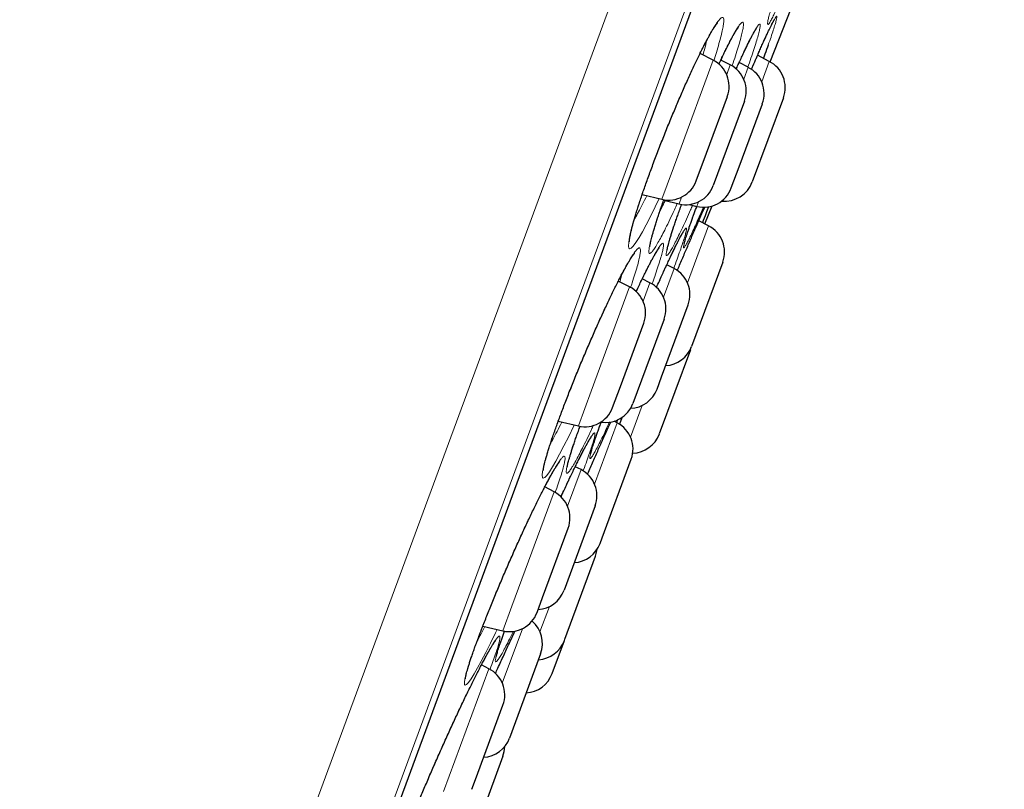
# Model space of a CAD drawing. Header units: millimetres. Extents: x 8 to 778, y 12 to 1829.
# Tile 329 of 335: x 728 to 745, y 1655 to 1668. Entities that reach past the tile are written whole.
import ezdxf

# ---------------------------------------------------------------- set-up
doc = ezdxf.new("R2010")
doc.units = ezdxf.units.MM

msp = doc.modelspace()

# ---------------------------------------------------------------- linework, layer by layer
at = {"color": 8, "linetype": 'Continuous', "lineweight": 0}
for p, q in [((728.735, 1642.193), (752.917, 1707.746)), ((753.696, 1706.324), (730.251, 1642.768)), ((730.657, 1643.577), (753.48, 1705.446)), ((739.445, 1665.541), (740.03, 1667.128)), ((740.321, 1667.048), (740.26, 1666.883)), ((740.55, 1666.803), (740.625, 1667.007)), ((740.983, 1667.108), (740.855, 1666.762)), ((739.158, 1664.764), (739.445, 1665.541)), ((739.492, 1664.801), (739.449, 1664.684)), ((739.753, 1664.643), (739.782, 1664.721)), ((739.951, 1664.312), (739.593, 1663.342)), ((739.184, 1663.1), (739.364, 1663.587)), ((738.955, 1663.345), (738.838, 1663.029)), ((737.955, 1661.501), (738.609, 1663.274)), ((737.737, 1660.91), (737.955, 1661.501)), ((738.825, 1661.26), (738.625, 1660.718)), ((738.012, 1659.923), (738.396, 1660.963)), ((737.783, 1660.168), (737.553, 1659.546)), ((736.608, 1657.849), (737.324, 1659.791)), ((736.452, 1657.427), (736.608, 1657.849)), ((737.085, 1657.409), (737.244, 1657.841)), ((736.785, 1657.464), (736.444, 1656.54)), ((736.644, 1657.388), (736.655, 1657.411)), ((736.655, 1657.411), (736.66, 1657.423)), ((735.445, 1654.697), (736.215, 1656.784))]:
    msp.add_line(p, q, dxfattribs=at)
at = {"color": 7, "linetype": 'Continuous', "lineweight": 30}
for p, q in [((730.665, 1643.597), (753.473, 1705.425)), ((740.996, 1667.101), (741.548, 1668.502)), ((740.03, 1667.128), (739.807, 1667.243)), ((740.764, 1667.165), (740.777, 1667.195)), ((740.983, 1667.108), (740.784, 1667.211)), ((740.321, 1667.048), (740.159, 1667.131)), ((740.625, 1667.007), (740.471, 1667.087)), ((739.916, 1665.549), (740.271, 1666.51)), ((741.223, 1666.491), (740.694, 1665.058)), ((740.561, 1666.43), (740.032, 1664.998)), ((740.469, 1665.315), (740.866, 1666.389)), ((739.742, 1665.077), (739.916, 1665.549)), ((740.337, 1664.956), (740.469, 1665.315)), ((738.822, 1664.843), (739.158, 1664.764)), ((739.186, 1664.746), (739.449, 1664.684)), ((739.621, 1664.674), (739.753, 1664.643)), ((739.887, 1664.345), (740.011, 1664.65)), ((739.951, 1664.312), (739.783, 1664.399)), ((739.364, 1663.587), (739.24, 1663.651)), ((740.191, 1663.695), (739.663, 1662.262)), ((738.609, 1663.274), (738.417, 1663.373)), ((738.955, 1663.345), (738.825, 1663.412)), ((739.153, 1661.746), (739.604, 1662.97)), ((738.453, 1661.582), (738.849, 1662.657)), ((739.195, 1662.727), (738.666, 1661.295)), ((739.642, 1662.207), (739.114, 1660.774)), ((739.642, 1662.207), (739.652, 1662.235)), ((739.075, 1661.537), (739.153, 1661.746)), ((738.32, 1661.224), (738.453, 1661.582)), ((737.395, 1660.99), (737.737, 1660.91)), ((738.396, 1660.963), (738.344, 1660.99)), ((738.404, 1661.014), (738.386, 1660.968)), ((738.436, 1660.938), (738.49, 1661.067)), ((738.154, 1660.682), (738.171, 1660.719)), ((738.143, 1659.008), (738.636, 1660.345)), ((737.783, 1660.168), (737.685, 1660.218)), ((737.324, 1659.791), (737.166, 1659.873)), ((738.023, 1659.55), (737.494, 1658.117)), ((737.13, 1657.997), (737.564, 1659.174)), ((738.107, 1658.913), (738.143, 1659.008)), ((737.508, 1657.287), (738.027, 1658.696)), ((737.036, 1657.741), (737.13, 1657.997)), ((736.112, 1657.507), (736.452, 1657.427)), ((736.642, 1657.384), (736.657, 1657.414)), ((736.657, 1657.414), (736.661, 1657.423)), ((737.499, 1657.263), (737.508, 1657.287)), ((737.291, 1656.7), (737.499, 1657.263)), ((737.096, 1657.037), (736.567, 1655.604)), ((736.215, 1656.784), (736.09, 1656.849)), ((735.988, 1654.902), (736.455, 1656.167)), ((736.454, 1655.298), (735.925, 1653.865)), ((735.926, 1654.734), (735.988, 1654.902))]:
    msp.add_line(p, q, dxfattribs=at)
at = {"color": 8, "linetype": 'Continuous', "lineweight": 0, "flags": 128}
for points in [[(739.109, 1664.775), (739.044, 1664.636), (738.964, 1664.473), (738.89, 1664.329), (738.828, 1664.212), (738.771, 1664.114), (738.717, 1664.029), (738.672, 1663.967), (738.636, 1663.93), (738.61, 1663.919), (738.594, 1663.932), (738.588, 1663.969), (738.593, 1664.032), (738.608, 1664.118), (738.632, 1664.226), (738.667, 1664.355), (738.711, 1664.504), (738.763, 1664.67), (738.823, 1664.851), (738.891, 1665.046), (738.965, 1665.25), (739.045, 1665.463), (739.129, 1665.682), (739.216, 1665.902), (739.305, 1666.122), (739.396, 1666.34), (739.487, 1666.552), (739.577, 1666.755), (739.664, 1666.947), (739.748, 1667.126), (739.831, 1667.297), (739.909, 1667.449), (739.979, 1667.578), (739.979, 1667.578)], [(737.666, 1660.927), (737.658, 1660.911), (737.573, 1660.734), (737.492, 1660.572), (737.417, 1660.429), (737.354, 1660.313), (737.297, 1660.215), (737.244, 1660.131), (737.199, 1660.07), (737.165, 1660.034), (737.14, 1660.023), (737.126, 1660.036), (737.123, 1660.074), (737.13, 1660.137), (737.148, 1660.223), (737.175, 1660.331), (737.213, 1660.459), (737.26, 1660.608), (737.316, 1660.772), (737.38, 1660.953), (737.452, 1661.147), (737.529, 1661.35), (737.612, 1661.562), (737.7, 1661.779), (737.79, 1661.998), (737.883, 1662.217), (737.976, 1662.434), (738.07, 1662.644), (738.162, 1662.846), (738.251, 1663.037), (738.337, 1663.215), (738.421, 1663.385), (738.5, 1663.536), (738.571, 1663.664), (738.571, 1663.664)], [(736.356, 1657.449), (736.33, 1657.395), (736.244, 1657.219), (736.162, 1657.057), (736.086, 1656.913), (736.023, 1656.797), (735.966, 1656.698), (735.913, 1656.613), (735.87, 1656.552), (735.836, 1656.514), (735.813, 1656.502), (735.801, 1656.514), (735.799, 1656.55), (735.809, 1656.611), (735.829, 1656.696), (735.86, 1656.802), (735.9, 1656.929), (735.951, 1657.075), (736.009, 1657.238), (736.077, 1657.417), (736.151, 1657.609), (736.232, 1657.811), (736.318, 1658.021), (736.408, 1658.237), (736.502, 1658.455), (736.597, 1658.673), (736.693, 1658.889), (736.789, 1659.098), (736.883, 1659.299), (736.974, 1659.491), (737.061, 1659.668), (737.147, 1659.838), (737.226, 1659.989), (737.297, 1660.119), (737.297, 1660.119)], [(735.03, 1654.542), (735.113, 1654.742), (735.202, 1654.95), (735.295, 1655.164), (735.39, 1655.381), (735.488, 1655.598), (735.586, 1655.814), (735.684, 1656.023), (735.779, 1656.225), (735.872, 1656.417), (735.96, 1656.595), (736.046, 1656.766), (736.126, 1656.919), (736.197, 1657.05), (736.197, 1657.05)]]:
    msp.add_lwpolyline(points, dxfattribs=at)
at = {"color": 7, "linetype": 'Continuous', "lineweight": 30, "flags": 128}
msp.add_lwpolyline([(738.027, 1658.696), (738.047, 1658.765), (738.055, 1658.809)], dxfattribs=at)
at = {"color": 7, "linetype": 'Continuous', "lineweight": 30}
for centre, start, end in [((739.801, 1666.683), 339.7512, 62.7512), ((740.092, 1666.603), 339.7512, 62.7512), ((740.396, 1666.562), 339.7512, 62.7512), ((740.754, 1666.664), 339.7512, 62.7512), ((739.273, 1665.25), 256.7512, 339.7512), ((739.563, 1665.171), 256.7512, 339.7512), ((740.225, 1665.231), 264.0578, 339.7512), ((739.868, 1665.129), 256.7512, 339.7512), ((739.722, 1663.868), 339.7512, 62.7512), ((739.135, 1663.143), 339.7512, 62.7512), ((738.726, 1662.901), 339.7512, 62.7512), ((738.38, 1662.83), 339.7512, 62.7512), ((739.194, 1662.435), 273.3294, 339.7512), ((738.606, 1661.71), 272.2345, 339.7512), ((737.851, 1661.397), 256.7512, 339.7512), ((738.197, 1661.468), 260.9101, 339.7512), ((738.167, 1660.518), 339.7512, 62.7512), ((738.645, 1660.947), 271.9521, 339.7512), ((737.554, 1659.723), 339.7512, 62.7512), ((737.095, 1659.347), 339.7512, 62.7512), ((737.638, 1659.086), 273.3294, 339.7512), ((737.025, 1658.29), 273.3294, 339.7512), ((736.566, 1657.914), 256.7512, 339.7512), ((736.627, 1657.21), 339.7512, 49.5112), ((737.03, 1657.436), 273.3294, 339.7512), ((735.986, 1656.34), 339.7512, 62.7512), ((736.822, 1656.873), 273.3294, 339.7512), ((736.098, 1655.777), 273.3294, 339.7512), ((735.985, 1655.471), 339.7512, 358.8009)]:
    msp.add_arc(centre, 0.5, start, end, dxfattribs=at)
at = {"color": 8, "linetype": 'Continuous', "lineweight": 0}
for points, knots in [([(729.182, 1714.936), (729.18, 1714.93), (729.175, 1714.918), (729.141, 1714.824), (729.085, 1714.673), (729.007, 1714.461), (728.907, 1714.191), (728.787, 1713.864), (728.646, 1713.483), (728.485, 1713.047), (728.303, 1712.552), (728.098, 1711.998), (727.873, 1711.387), (727.627, 1710.721), (727.362, 1710.003), (727.08, 1709.239), (726.782, 1708.43), (726.468, 1707.58), (726.138, 1706.685), (725.79, 1705.741), (725.424, 1704.749), (725.041, 1703.71), (724.643, 1702.632), (724.232, 1701.517), (723.81, 1700.374), (723.379, 1699.206), (722.94, 1698.016), (722.491, 1696.799), (722.03, 1695.549), (721.558, 1694.27), (721.076, 1692.961), (720.586, 1691.635), (720.091, 1690.293), (719.594, 1688.946), (719.097, 1687.597), (718.599, 1686.248), (718.1, 1684.894), (717.596, 1683.53), (717.09, 1682.157), (716.582, 1680.779), (716.075, 1679.406), (715.572, 1678.041), (715.075, 1676.694), (714.586, 1675.369), (714.106, 1674.067), (713.632, 1672.783), (713.163, 1671.511), (712.699, 1670.254), (712.242, 1669.016), (711.796, 1667.805), (711.361, 1666.625), (710.94, 1665.485), (710.534, 1664.385), (710.144, 1663.328), (709.768, 1662.309), (709.405, 1661.323), (709.054, 1660.374), (708.719, 1659.464), (708.4, 1658.6), (708.099, 1657.785), (707.819, 1657.024), (707.558, 1656.318), (707.318, 1655.666), (707.097, 1655.067), (706.894, 1654.518), (706.711, 1654.02), (706.547, 1653.577), (706.405, 1653.192), (706.284, 1652.865), (706.186, 1652.599), (706.111, 1652.394), (706.056, 1652.246), (706.026, 1652.164), (706.013, 1652.13), (706.017, 1652.14), (706.017, 1652.14)], [0, 0, 0, 0, 0.014, 0.028, 0.042, 0.056, 0.07, 0.08375, 0.0975, 0.11125, 0.125, 0.139, 0.153, 0.167, 0.181, 0.195, 0.20875, 0.2225, 0.23625, 0.25, 0.264, 0.278, 0.292, 0.306, 0.32, 0.33375, 0.3475, 0.36125, 0.375, 0.389, 0.403, 0.417, 0.431, 0.445, 0.45875, 0.4725, 0.48625, 0.5, 0.514, 0.528, 0.542, 0.555999, 0.569999, 0.583749, 0.597499, 0.611249, 0.624999, 0.638999, 0.652999, 0.666999, 0.680999, 0.694999, 0.708749, 0.722499, 0.736249, 0.749999, 0.763999, 0.777999, 0.791999, 0.805999, 0.819999, 0.833749, 0.847499, 0.861249, 0.874999, 0.888999, 0.902999, 0.916999, 0.930999, 0.944999, 0.958749, 0.972499, 0.986249, 0.999999, 1, 1, 1, 1]), ([(741.296, 1668.417), (741.274, 1668.366), (741.228, 1668.26), (741.166, 1668.121), (741.11, 1667.999), (741.061, 1667.898), (741.021, 1667.82), (740.99, 1667.767), (740.968, 1667.737), (740.956, 1667.733), (740.953, 1667.754), (740.96, 1667.799), (740.976, 1667.869), (741.002, 1667.963), (741.038, 1668.078), (741.082, 1668.214), (741.134, 1668.369), (741.181, 1668.507), (741.213, 1668.597), (741.223, 1668.625)], [0, 0, 0, 0, 0.057619, 0.118567, 0.17971, 0.240661, 0.30159, 0.362713, 0.423643, 0.484668, 0.545889, 0.606915, 0.667918, 0.729116, 0.790119, 0.851156, 0.912388, 0.973425, 1, 1, 1, 1]), ([(739.979, 1667.578), (739.999, 1667.613), (740.038, 1667.681), (740.088, 1667.758), (740.131, 1667.816), (740.166, 1667.85), (740.191, 1667.86), (740.206, 1667.845), (740.211, 1667.805), (740.206, 1667.741), (740.191, 1667.654), (740.165, 1667.544), (740.13, 1667.413), (740.088, 1667.271), (740.055, 1667.166), (740.039, 1667.118)], [0, 0, 0, 0, 0.075145, 0.1505096, 0.2256567, 0.3042903, 0.3831757, 0.4618097, 0.5402998, 0.6190413, 0.6975345, 0.7761233, 0.8549646, 0.9335527, 1, 1, 1, 1]), ([(740.908, 1667.491), (740.929, 1667.535), (740.968, 1667.622), (741.016, 1667.721), (741.055, 1667.797), (741.085, 1667.848), (741.104, 1667.875), (741.114, 1667.878), (741.114, 1667.855), (741.103, 1667.808), (741.083, 1667.736), (741.053, 1667.642), (741.015, 1667.527), (740.982, 1667.434), (740.966, 1667.388)], [0, 0, 0, 0, 0.088489, 0.171334, 0.254439, 0.337276, 0.420159, 0.503301, 0.586175, 0.669245, 0.752579, 0.835645, 0.918554, 1, 1, 1, 1]), ([(740.33, 1667.478), (740.349, 1667.513), (740.387, 1667.584), (740.435, 1667.665), (740.476, 1667.727), (740.508, 1667.764), (740.531, 1667.778), (740.544, 1667.768), (740.546, 1667.732), (740.539, 1667.671), (740.521, 1667.588), (740.494, 1667.481), (740.457, 1667.354), (740.41, 1667.206), (740.374, 1667.096), (740.352, 1667.032), (740.351, 1667.028)], [0, 0, 0, 0, 0.074211, 0.148642, 0.222855, 0.300059, 0.37751, 0.454715, 0.531774, 0.609079, 0.68614, 0.76331, 0.840728, 0.917898, 0.994764, 1, 1, 1, 1]), ([(740.62, 1667.405), (740.64, 1667.446), (740.68, 1667.526), (740.728, 1667.616), (740.768, 1667.684), (740.799, 1667.727), (740.819, 1667.746), (740.83, 1667.74), (740.831, 1667.709), (740.821, 1667.653), (740.802, 1667.574), (740.773, 1667.472), (740.734, 1667.348), (740.686, 1667.204), (740.647, 1667.09), (740.622, 1667.021), (740.618, 1667.01)], [0, 0, 0, 0, 0.078502, 0.15406, 0.229855, 0.305406, 0.381014, 0.456859, 0.532461, 0.608236, 0.684252, 0.760025, 0.835627, 0.91147, 0.987071, 1, 1, 1, 1]), ([(740.766, 1667.17), (740.77, 1667.18), (740.799, 1667.247), (740.848, 1667.357), (740.888, 1667.446), (740.908, 1667.491)], [0, 0, 0, 0, 0.084308, 0.542153, 1, 1, 1, 1]), ([(739.855, 1667.218), (739.866, 1667.258), (739.891, 1667.343), (739.913, 1667.426), (739.921, 1667.464), (739.923, 1667.469)], [0, 0, 0, 0, 0.4236555, 0.9202049, 1, 1, 1, 1]), ([(740.125, 1667.059), (740.146, 1667.104), (740.194, 1667.207), (740.263, 1667.349), (740.308, 1667.435), (740.33, 1667.478)], [0, 0, 0, 0, 0.276347, 0.638798, 1, 1, 1, 1]), ([(740.42, 1666.975), (740.443, 1667.026), (740.491, 1667.133), (740.558, 1667.277), (740.599, 1667.363), (740.62, 1667.405)], [0, 0, 0, 0, 0.308969, 0.654483, 1, 1, 1, 1]), ([(740.169, 1667.126), (740.17, 1667.131), (740.179, 1667.157), (740.185, 1667.178), (740.19, 1667.195)], [0, 0, 0, 0, 0.1962463, 1, 1, 1, 1]), ([(738.689, 1664.424), (738.693, 1664.431), (738.714, 1664.466), (738.76, 1664.55), (738.827, 1664.675), (738.876, 1664.775), (738.901, 1664.824)], [0, 0, 0, 0, 0.0677126, 0.3640425, 0.683566, 1, 1, 1, 1]), ([(739.419, 1664.691), (739.403, 1664.655), (739.359, 1664.558), (739.292, 1664.417), (739.221, 1664.272), (739.159, 1664.15), (739.102, 1664.045), (739.052, 1663.959), (739.009, 1663.894), (738.976, 1663.853), (738.952, 1663.837), (738.939, 1663.846), (738.935, 1663.88), (738.942, 1663.939), (738.959, 1664.021), (738.986, 1664.126), (739.022, 1664.253), (739.068, 1664.398), (739.122, 1664.562), (739.164, 1664.685), (739.189, 1664.755), (739.191, 1664.761)], [0, 0, 0, 0, 0.033437, 0.090458, 0.147298, 0.200036, 0.252771, 0.310009, 0.367427, 0.424657, 0.481623, 0.538768, 0.595731, 0.652801, 0.710054, 0.767124, 0.823943, 0.880943, 0.937763, 0.994613, 1, 1, 1, 1]), ([(739.121, 1664.555), (739.132, 1664.577), (739.161, 1664.634), (739.192, 1664.7), (739.211, 1664.74)], [0, 0, 0, 0, 0.400675, 1, 1, 1, 1]), ([(739.679, 1664.66), (739.668, 1664.635), (739.631, 1664.551), (739.573, 1664.423), (739.504, 1664.275), (739.441, 1664.143), (739.384, 1664.029), (739.335, 1663.937), (739.295, 1663.868), (739.264, 1663.823), (739.242, 1663.803), (739.231, 1663.808), (739.23, 1663.838), (739.239, 1663.891), (739.258, 1663.97), (739.286, 1664.07), (739.324, 1664.192), (739.371, 1664.334), (739.427, 1664.496), (739.468, 1664.612), (739.492, 1664.677), (739.492, 1664.679)], [0, 0, 0, 0, 0.023891, 0.078371, 0.132852, 0.190479, 0.248292, 0.305922, 0.363532, 0.421325, 0.478936, 0.536622, 0.594493, 0.65218, 0.709825, 0.767654, 0.825299, 0.882959, 0.940803, 0.998463, 1, 1, 1, 1]), ([(739.728, 1664.318), (739.709, 1664.277), (739.67, 1664.194), (739.623, 1664.096), (739.584, 1664.019), (739.554, 1663.966), (739.533, 1663.937), (739.523, 1663.934), (739.523, 1663.955), (739.533, 1664), (739.552, 1664.071), (739.582, 1664.164), (739.62, 1664.279), (739.66, 1664.393), (739.69, 1664.476), (739.701, 1664.506)], [0, 0, 0, 0, 0.078658, 0.158186, 0.237685, 0.317436, 0.396935, 0.476533, 0.556386, 0.635984, 0.715536, 0.795341, 0.874893, 0.954487, 1, 1, 1, 1]), ([(739.373, 1663.931), (739.393, 1663.972), (739.433, 1664.052), (739.481, 1664.143), (739.52, 1664.212), (739.549, 1664.257), (739.568, 1664.276), (739.577, 1664.272), (739.575, 1664.242), (739.563, 1664.188), (739.541, 1664.11), (739.509, 1664.01), (739.467, 1663.888), (739.417, 1663.749), (739.378, 1663.641), (739.358, 1663.588)], [0, 0, 0, 0, 0.079628, 0.156349, 0.233312, 0.310026, 0.386773, 0.46376, 0.540501, 0.617401, 0.694546, 0.771444, 0.84817, 0.92514, 1, 1, 1, 1]), ([(738.979, 1663.721), (738.998, 1663.756), (739.036, 1663.827), (739.083, 1663.908), (739.123, 1663.969), (739.154, 1664.007), (739.176, 1664.021), (739.187, 1664.011), (739.187, 1663.975), (739.177, 1663.916), (739.157, 1663.833), (739.126, 1663.727), (739.086, 1663.6), (739.041, 1663.466), (739.005, 1663.366), (738.989, 1663.323)], [0, 0, 0, 0, 0.0758155, 0.1518551, 0.2276725, 0.3065574, 0.3856952, 0.4645805, 0.5432881, 0.6222477, 0.7009586, 0.7797677, 0.8588297, 0.9376384, 1, 1, 1, 1]), ([(738.571, 1663.664), (738.59, 1663.698), (738.63, 1663.766), (738.679, 1663.842), (738.721, 1663.899), (738.754, 1663.932), (738.778, 1663.942), (738.792, 1663.927), (738.794, 1663.887), (738.786, 1663.823), (738.768, 1663.736), (738.74, 1663.626), (738.701, 1663.495), (738.662, 1663.373), (738.634, 1663.289), (738.624, 1663.261)], [0, 0, 0, 0, 0.0773114, 0.1548486, 0.232162, 0.3130972, 0.3942918, 0.4752274, 0.5559792, 0.6369896, 0.7177445, 0.798578, 0.8796712, 0.9605041, 1, 1, 1, 1]), ([(739.126, 1663.4), (739.138, 1663.427), (739.178, 1663.516), (739.24, 1663.65), (739.311, 1663.803), (739.352, 1663.888), (739.373, 1663.931)], [0, 0, 0, 0, 0.128535, 0.421742, 0.71087, 1, 1, 1, 1]), ([(738.719, 1663.191), (738.73, 1663.216), (738.771, 1663.303), (738.836, 1663.438), (738.912, 1663.593), (738.957, 1663.678), (738.979, 1663.721)], [0, 0, 0, 0, 0.1132579, 0.4085044, 0.7047632, 1, 1, 1, 1]), ([(738.442, 1663.36), (738.448, 1663.381), (738.465, 1663.433), (738.477, 1663.476), (738.484, 1663.502)], [0, 0, 0, 0, 0.388378, 1, 1, 1, 1]), ([(737.262, 1660.606), (737.27, 1660.621), (737.3, 1660.673), (737.357, 1660.78), (737.413, 1660.889), (737.448, 1660.96), (737.456, 1660.976)], [0, 0, 0, 0, 0.149663, 0.517614, 0.886734, 1, 1, 1, 1]), ([(738.269, 1660.981), (738.246, 1660.931), (738.199, 1660.83), (738.136, 1660.698), (738.078, 1660.584), (738.03, 1660.491), (737.991, 1660.421), (737.961, 1660.375), (737.941, 1660.354), (737.932, 1660.357), (737.933, 1660.385), (737.944, 1660.438), (737.966, 1660.514), (737.997, 1660.613), (738.038, 1660.734), (738.081, 1660.855), (738.114, 1660.942), (738.126, 1660.976)], [0, 0, 0, 0, 0.064869, 0.133413, 0.202178, 0.270724, 0.339245, 0.407984, 0.476505, 0.545095, 0.613904, 0.682494, 0.751025, 0.819774, 0.888306, 0.956861, 1, 1, 1, 1]), ([(737.994, 1660.922), (737.983, 1660.897), (737.943, 1660.811), (737.88, 1660.68), (737.808, 1660.536), (737.745, 1660.413), (737.689, 1660.309), (737.639, 1660.223), (737.597, 1660.158), (737.565, 1660.117), (737.543, 1660.101), (737.532, 1660.11), (737.53, 1660.143), (737.54, 1660.202), (737.559, 1660.283), (737.589, 1660.387), (737.629, 1660.513), (737.678, 1660.658), (737.724, 1660.79), (737.757, 1660.879), (737.767, 1660.908)], [0, 0, 0, 0, 0.024816, 0.084535, 0.144065, 0.199324, 0.254582, 0.314479, 0.374566, 0.434455, 0.494065, 0.553863, 0.613471, 0.673171, 0.733063, 0.792763, 0.852196, 0.911819, 0.971253, 1, 1, 1, 1]), ([(737.562, 1659.964), (737.588, 1660.02), (737.642, 1660.133), (737.715, 1660.283), (737.784, 1660.419), (737.845, 1660.537), (737.899, 1660.636), (737.944, 1660.712), (737.979, 1660.764), (738.004, 1660.792), (738.018, 1660.796), (738.022, 1660.774), (738.014, 1660.728), (737.997, 1660.659), (737.968, 1660.567), (737.93, 1660.453), (737.882, 1660.318), (737.844, 1660.214), (737.82, 1660.151), (737.817, 1660.145)], [0, 0, 0, 0, 0.0601271, 0.1204321, 0.1805609, 0.2431172, 0.3058739, 0.3684306, 0.4308663, 0.4935018, 0.55594, 0.6184645, 0.6811897, 0.7437138, 0.8059923, 0.8684668, 0.930742, 0.9931655, 1, 1, 1, 1]), ([(738.156, 1660.686), (738.158, 1660.69), (738.164, 1660.703), (738.169, 1660.715), (738.173, 1660.724)], [0, 0, 0, 0, 0.293291, 1, 1, 1, 1]), ([(737.297, 1660.119), (737.317, 1660.153), (737.356, 1660.221), (737.405, 1660.298), (737.446, 1660.355), (737.478, 1660.39), (737.5, 1660.401), (737.512, 1660.387), (737.512, 1660.348), (737.502, 1660.286), (737.481, 1660.2), (737.45, 1660.093), (737.408, 1659.963), (737.372, 1659.857), (737.347, 1659.789), (737.343, 1659.777)], [0, 0, 0, 0, 0.079043, 0.158317, 0.237362, 0.320086, 0.403075, 0.485799, 0.568307, 0.651079, 0.733591, 0.816175, 0.899025, 0.981609, 1, 1, 1, 1]), ([(737.44, 1659.703), (737.451, 1659.725), (737.493, 1659.817), (737.532, 1659.901), (737.562, 1659.964)], [0, 0, 0, 0, 0.247382, 1, 1, 1, 1]), ([(736.009, 1657.233), (736.015, 1657.245), (736.044, 1657.299), (736.09, 1657.388), (736.132, 1657.47), (736.146, 1657.499)], [0, 0, 0, 0, 0.147276, 0.703124, 1, 1, 1, 1]), ([(736.197, 1657.05), (736.217, 1657.085), (736.256, 1657.154), (736.304, 1657.233), (736.345, 1657.293), (736.376, 1657.33), (736.396, 1657.344), (736.406, 1657.333), (736.405, 1657.297), (736.393, 1657.238), (736.37, 1657.155), (736.336, 1657.051), (736.291, 1656.923), (736.257, 1656.829), (736.235, 1656.772), (736.234, 1656.77)], [0, 0, 0, 0, 0.080295, 0.160824, 0.241121, 0.325074, 0.409296, 0.493249, 0.576965, 0.660948, 0.744667, 0.828466, 0.912534, 0.996333, 1, 1, 1, 1]), ([(736.636, 1657.421), (736.613, 1657.376), (736.566, 1657.282), (736.505, 1657.163), (736.45, 1657.063), (736.405, 1656.985), (736.369, 1656.931), (736.343, 1656.901), (736.328, 1656.896), (736.324, 1656.916), (736.33, 1656.96), (736.347, 1657.028), (736.375, 1657.118), (736.413, 1657.232), (736.449, 1657.335), (736.475, 1657.406), (736.482, 1657.425)], [0, 0, 0, 0, 0.07071, 0.146086, 0.221113, 0.296376, 0.371399, 0.44656, 0.521963, 0.597124, 0.671954, 0.747023, 0.821852, 0.896724, 0.971835, 1, 1, 1, 1])]:
    msp.add_open_spline(points, degree=3, knots=knots, dxfattribs=at)
at = {"color": 7, "linetype": 'Continuous', "lineweight": 30}
for points, knots in [([(738.604, 1664.048), (738.604, 1664.048), (738.604, 1664.047), (738.604, 1664.051), (738.605, 1664.061), (738.606, 1664.08), (738.61, 1664.106), (738.617, 1664.141), (738.626, 1664.184), (738.638, 1664.235), (738.652, 1664.294), (738.67, 1664.36), (738.691, 1664.432), (738.714, 1664.511), (738.74, 1664.595), (738.769, 1664.685), (738.8, 1664.778), (738.833, 1664.876), (738.868, 1664.977), (738.905, 1665.081), (738.944, 1665.189), (738.985, 1665.3), (739.027, 1665.415), (739.072, 1665.532), (739.118, 1665.651), (739.165, 1665.771), (739.213, 1665.892), (739.261, 1666.011), (739.309, 1666.13), (739.358, 1666.246), (739.406, 1666.361), (739.454, 1666.473), (739.502, 1666.583), (739.55, 1666.692), (739.597, 1666.798), (739.644, 1666.901), (739.69, 1667.001), (739.735, 1667.096), (739.779, 1667.187), (739.821, 1667.273), (739.861, 1667.353), (739.899, 1667.426), (739.932, 1667.488), (739.958, 1667.535), (739.982, 1667.578), (740.007, 1667.621), (740.033, 1667.664), (740.057, 1667.7), (740.075, 1667.727), (740.09, 1667.746), (740.099, 1667.757), (740.103, 1667.762), (740.103, 1667.761), (740.103, 1667.761)], [0, 0, 0, 0, 0.0012612, 0.0135829, 0.0276184, 0.0429799, 0.059962, 0.078297, 0.0977088, 0.1179344, 0.1387539, 0.1599924, 0.1815133, 0.2032085, 0.2249915, 0.2467847, 0.2685242, 0.2901714, 0.311676, 0.3330668, 0.3547268, 0.3766197, 0.3987042, 0.4209315, 0.4432477, 0.4655955, 0.487898, 0.5101003, 0.5321536, 0.5540178, 0.5756632, 0.5971643, 0.6188288, 0.6406592, 0.6626307, 0.6847112, 0.7068623, 0.7290405, 0.7511843, 0.7732456, 0.7951762, 0.816928, 0.8384523, 0.8548511, 0.8661702, 0.8870068, 0.9076917, 0.9280847, 0.9479705, 0.9649121, 0.9804278, 0.994275, 1, 1, 1, 1]), ([(740.125, 1667.059), (740.126, 1667.06), (740.141, 1667.092), (740.169, 1667.151), (740.209, 1667.235), (740.247, 1667.312), (740.282, 1667.382), (740.31, 1667.436), (740.336, 1667.485), (740.36, 1667.53), (740.386, 1667.576), (740.409, 1667.615), (740.428, 1667.646), (740.443, 1667.667), (740.453, 1667.681), (740.459, 1667.688), (740.459, 1667.689), (740.459, 1667.689)], [0, 0, 0, 0, 0.003055, 0.087551, 0.171637, 0.255146, 0.337911, 0.418474, 0.461754, 0.541992, 0.621846, 0.700884, 0.778372, 0.84539, 0.907066, 0.962029, 1, 1, 1, 1]), ([(740.483, 1667.114), (740.49, 1667.129), (740.51, 1667.172), (740.541, 1667.238), (740.575, 1667.312), (740.608, 1667.38), (740.639, 1667.442), (740.667, 1667.498), (740.693, 1667.547), (740.716, 1667.588), (740.734, 1667.621), (740.749, 1667.644), (740.759, 1667.66), (740.765, 1667.668), (740.766, 1667.669), (740.766, 1667.67)], [0, 0, 0, 0, 0.046772, 0.135189, 0.223843, 0.312825, 0.401977, 0.490978, 0.579449, 0.666852, 0.752394, 0.826101, 0.893635, 0.953149, 1, 1, 1, 1]), ([(740.799, 1667.245), (740.81, 1667.271), (740.834, 1667.326), (740.868, 1667.402), (740.901, 1667.474), (740.932, 1667.541), (740.96, 1667.602), (740.986, 1667.656), (741.009, 1667.704), (741.029, 1667.744), (741.046, 1667.775), (741.058, 1667.796), (741.065, 1667.81), (741.07, 1667.816), (741.07, 1667.816), (741.07, 1667.816)], [0, 0, 0, 0, 0.082077, 0.169257, 0.256862, 0.344776, 0.432831, 0.520703, 0.608027, 0.69428, 0.778664, 0.850734, 0.915736, 0.971317, 1, 1, 1, 1]), ([(740.966, 1667.388), (740.965, 1667.387), (740.949, 1667.34), (740.922, 1667.265), (740.891, 1667.183), (740.883, 1667.16)], [0, 0, 0, 0, 0.014571, 0.714388, 1, 1, 1, 1]), ([(740.681, 1666.973), (740.689, 1666.991), (740.718, 1667.061), (740.745, 1667.124), (740.766, 1667.17)], [0, 0, 0, 0, 0.256569, 1, 1, 1, 1]), ([(740.777, 1667.195), (740.783, 1667.21), (740.791, 1667.227), (740.798, 1667.243), (740.799, 1667.245)], [0, 0, 0, 0, 0.904996, 1, 1, 1, 1]), ([(740.42, 1666.975), (740.425, 1666.987), (740.444, 1667.028), (740.465, 1667.074), (740.48, 1667.107), (740.483, 1667.114)], [0, 0, 0, 0, 0.2415958, 0.8426819, 1, 1, 1, 1]), ([(738.952, 1663.954), (738.952, 1663.954), (738.952, 1663.954), (738.953, 1663.962), (738.955, 1663.978), (738.959, 1664.001), (738.966, 1664.033), (738.975, 1664.073), (738.987, 1664.121), (739.003, 1664.177), (739.021, 1664.24), (739.042, 1664.31), (739.065, 1664.386), (739.092, 1664.468), (739.121, 1664.555), (739.152, 1664.647), (739.176, 1664.716), (739.19, 1664.755), (739.192, 1664.761)], [0, 0, 0, 0, 0.031697, 0.077956, 0.129427, 0.187125, 0.250046, 0.317095, 0.387214, 0.459537, 0.533394, 0.608276, 0.683793, 0.759636, 0.835534, 0.911256, 0.986665, 1, 1, 1, 1]), ([(739.246, 1663.899), (739.246, 1663.9), (739.246, 1663.9), (739.247, 1663.908), (739.25, 1663.923), (739.255, 1663.947), (739.263, 1663.978), (739.273, 1664.018), (739.287, 1664.066), (739.303, 1664.121), (739.323, 1664.183), (739.345, 1664.252), (739.369, 1664.326), (739.396, 1664.406), (739.426, 1664.49), (739.458, 1664.581), (739.48, 1664.644), (739.493, 1664.678), (739.493, 1664.679)], [0, 0, 0, 0, 0.032286, 0.078572, 0.132062, 0.192148, 0.257593, 0.32696, 0.398969, 0.472633, 0.547245, 0.622309, 0.697449, 0.772385, 0.846791, 0.921743, 0.99764, 1, 1, 1, 1]), ([(739.538, 1664.007), (739.538, 1664.007), (739.538, 1664.006), (739.538, 1664.01), (739.54, 1664.019), (739.544, 1664.036), (739.551, 1664.06), (739.561, 1664.094), (739.574, 1664.135), (739.589, 1664.184), (739.608, 1664.24), (739.629, 1664.303), (739.653, 1664.372), (739.678, 1664.441), (739.695, 1664.49), (739.703, 1664.511)], [0, 0, 0, 0, 0.002931, 0.054102, 0.115576, 0.187257, 0.267674, 0.354591, 0.445832, 0.53972, 0.635097, 0.731194, 0.827478, 0.923538, 1, 1, 1, 1]), ([(739.627, 1664.036), (739.655, 1664.103), (739.711, 1664.233), (739.787, 1664.406), (739.846, 1664.541), (739.877, 1664.609), (739.888, 1664.634)], [0, 0, 0, 0, 0.29404, 0.569226, 0.845275, 1, 1, 1, 1]), ([(739.701, 1664.506), (739.708, 1664.527), (739.724, 1664.569), (739.742, 1664.619), (739.751, 1664.643)], [0, 0, 0, 0, 0.508218, 1, 1, 1, 1]), ([(739.867, 1664.633), (739.864, 1664.626), (739.837, 1664.563), (739.79, 1664.458), (739.747, 1664.36), (739.728, 1664.319), (739.728, 1664.318)], [0, 0, 0, 0, 0.061157, 0.514299, 0.993244, 1, 1, 1, 1]), ([(739.952, 1664.638), (739.937, 1664.599), (739.906, 1664.517), (739.867, 1664.418), (739.847, 1664.366)], [0, 0, 0, 0, 0.469845, 1, 1, 1, 1]), ([(739.236, 1663.641), (739.243, 1663.656), (739.263, 1663.698), (739.294, 1663.765), (739.329, 1663.839), (739.362, 1663.908), (739.393, 1663.971), (739.422, 1664.028), (739.448, 1664.078), (739.47, 1664.12), (739.489, 1664.154), (739.504, 1664.18), (739.514, 1664.197), (739.521, 1664.206), (739.523, 1664.209), (739.523, 1664.209), (739.523, 1664.209)], [0, 0, 0, 0, 0.045958, 0.132927, 0.220152, 0.307744, 0.395565, 0.483358, 0.570766, 0.657321, 0.742324, 0.816417, 0.884699, 0.944967, 0.995799, 1, 1, 1, 1]), ([(739.421, 1663.552), (739.434, 1663.583), (739.476, 1663.683), (739.545, 1663.847), (739.6, 1663.973), (739.627, 1664.036)], [0, 0, 0, 0, 0.1819, 0.590949, 1, 1, 1, 1]), ([(737.139, 1660.145), (737.139, 1660.146), (737.139, 1660.146), (737.14, 1660.155), (737.142, 1660.172), (737.146, 1660.196), (737.153, 1660.228), (737.162, 1660.269), (737.175, 1660.318), (737.19, 1660.374), (737.209, 1660.438), (737.23, 1660.508), (737.254, 1660.585), (737.281, 1660.667), (737.311, 1660.755), (737.343, 1660.847), (737.377, 1660.943), (737.414, 1661.042), (737.452, 1661.145), (737.492, 1661.251), (737.534, 1661.361), (737.578, 1661.474), (737.624, 1661.59), (737.672, 1661.708), (737.72, 1661.827), (737.77, 1661.947), (737.819, 1662.067), (737.87, 1662.185), (737.92, 1662.302), (737.969, 1662.416), (738.019, 1662.528), (738.068, 1662.639), (738.117, 1662.747), (738.166, 1662.854), (738.214, 1662.957), (738.262, 1663.058), (738.308, 1663.154), (738.353, 1663.246), (738.397, 1663.333), (738.438, 1663.415), (738.478, 1663.49), (738.514, 1663.557), (738.538, 1663.602), (738.556, 1663.634), (738.574, 1663.665), (738.599, 1663.708), (738.625, 1663.751), (738.649, 1663.787), (738.667, 1663.814), (738.681, 1663.833), (738.69, 1663.844), (738.695, 1663.849), (738.694, 1663.848), (738.694, 1663.848)], [0, 0, 0, 0, 0.010341, 0.023838, 0.038719, 0.055304, 0.07333, 0.092508, 0.112557, 0.133241, 0.154376, 0.175816, 0.19745, 0.219188, 0.240955, 0.262679, 0.284319, 0.30584, 0.327202, 0.348726, 0.370494, 0.392467, 0.414599, 0.436838, 0.459129, 0.481403, 0.503595, 0.525656, 0.547542, 0.56922, 0.590666, 0.612191, 0.633921, 0.655802, 0.677803, 0.699889, 0.722019, 0.744138, 0.766194, 0.78814, 0.809928, 0.831512, 0.851378, 0.855211, 0.866507, 0.887336, 0.908022, 0.928427, 0.948335, 0.965284, 0.980765, 0.994515, 1, 1, 1, 1]), ([(738.719, 1663.191), (738.725, 1663.203), (738.746, 1663.247), (738.78, 1663.32), (738.822, 1663.408), (738.863, 1663.49), (738.901, 1663.567), (738.934, 1663.633), (738.961, 1663.684), (738.985, 1663.73), (739.01, 1663.776), (739.036, 1663.822), (739.059, 1663.862), (739.078, 1663.893), (739.093, 1663.915), (739.103, 1663.929), (739.11, 1663.937), (739.11, 1663.938), (739.11, 1663.938)], [0, 0, 0, 0, 0.028283, 0.10475, 0.180995, 0.256869, 0.332225, 0.406923, 0.469785, 0.508846, 0.581447, 0.653764, 0.725437, 0.795828, 0.856958, 0.913236, 0.963241, 1, 1, 1, 1]), ([(739.124, 1663.395), (739.138, 1663.427), (739.167, 1663.491), (739.204, 1663.572), (739.227, 1663.621), (739.236, 1663.641)], [0, 0, 0, 0, 0.367868, 0.743531, 1, 1, 1, 1]), ([(739.065, 1663.262), (739.069, 1663.274), (739.091, 1663.322), (739.111, 1663.366), (739.126, 1663.4)], [0, 0, 0, 0, 0.231912, 1, 1, 1, 1]), ([(737.948, 1660.437), (737.948, 1660.437), (737.948, 1660.437), (737.949, 1660.442), (737.951, 1660.453), (737.956, 1660.472), (737.964, 1660.5), (737.974, 1660.535), (737.987, 1660.579), (738.004, 1660.63), (738.024, 1660.689), (738.046, 1660.754), (738.071, 1660.825), (738.098, 1660.898), (738.117, 1660.951), (738.126, 1660.976)], [0, 0, 0, 0, 0.016412, 0.069015, 0.131113, 0.202327, 0.281198, 0.365759, 0.454161, 0.54497, 0.637171, 0.730067, 0.823169, 0.916075, 1, 1, 1, 1]), ([(738.173, 1660.724), (738.197, 1660.778), (738.238, 1660.868), (738.274, 1660.946), (738.288, 1660.976)], [0, 0, 0, 0, 0.606838, 1, 1, 1, 1]), ([(737.548, 1660.208), (737.548, 1660.209), (737.548, 1660.21), (737.549, 1660.22), (737.552, 1660.237), (737.557, 1660.261), (737.565, 1660.294), (737.577, 1660.336), (737.591, 1660.385), (737.608, 1660.442), (737.628, 1660.506), (737.651, 1660.577), (737.677, 1660.653), (737.706, 1660.736), (737.736, 1660.82), (737.758, 1660.88), (737.768, 1660.908)], [0, 0, 0, 0, 0.043503, 0.094873, 0.152194, 0.216312, 0.285955, 0.35983, 0.436778, 0.515889, 0.596482, 0.678047, 0.76019, 0.842604, 0.924996, 1, 1, 1, 1]), ([(737.549, 1659.936), (737.557, 1659.953), (737.58, 1660.001), (737.616, 1660.077), (737.658, 1660.164), (737.698, 1660.246), (737.737, 1660.323), (737.773, 1660.395), (737.807, 1660.461), (737.838, 1660.521), (737.867, 1660.574), (737.892, 1660.62), (737.915, 1660.658), (737.932, 1660.686), (737.945, 1660.706), (737.953, 1660.717), (737.957, 1660.722), (737.956, 1660.722), (737.956, 1660.722)], [0, 0, 0, 0, 0.0381386, 0.1104549, 0.1830239, 0.2559704, 0.3292138, 0.4026381, 0.4760565, 0.5492277, 0.6218764, 0.6936391, 0.7640112, 0.8322497, 0.8891646, 0.9390265, 0.9834763, 1, 1, 1, 1]), ([(737.891, 1660.087), (737.893, 1660.091), (737.926, 1660.167), (737.988, 1660.31), (738.076, 1660.507), (738.13, 1660.628), (738.156, 1660.686)], [0, 0, 0, 0, 0.0209185, 0.3571408, 0.6887818, 1, 1, 1, 1]), ([(735.816, 1656.614), (735.816, 1656.615), (735.816, 1656.615), (735.817, 1656.624), (735.82, 1656.64), (735.825, 1656.664), (735.832, 1656.696), (735.843, 1656.737), (735.857, 1656.785), (735.874, 1656.841), (735.894, 1656.904), (735.917, 1656.974), (735.943, 1657.05), (735.972, 1657.132), (736.003, 1657.219), (736.037, 1657.31), (736.073, 1657.405), (736.111, 1657.504), (736.151, 1657.606), (736.193, 1657.711), (736.237, 1657.821), (736.282, 1657.933), (736.33, 1658.048), (736.379, 1658.166), (736.429, 1658.284), (736.48, 1658.403), (736.532, 1658.522), (736.583, 1658.64), (736.635, 1658.757), (736.686, 1658.871), (736.737, 1658.983), (736.787, 1659.093), (736.837, 1659.201), (736.887, 1659.307), (736.936, 1659.411), (736.985, 1659.512), (737.032, 1659.608), (737.078, 1659.7), (737.122, 1659.788), (737.164, 1659.87), (737.204, 1659.945), (737.24, 1660.013), (737.265, 1660.058), (737.283, 1660.091), (737.301, 1660.123), (737.326, 1660.166), (737.353, 1660.21), (737.376, 1660.247), (737.396, 1660.275), (737.41, 1660.295), (737.419, 1660.307), (737.425, 1660.313), (737.424, 1660.313), (737.424, 1660.313)], [0, 0, 0, 0, 0.010158, 0.02351, 0.038337, 0.054925, 0.072981, 0.092192, 0.112261, 0.132948, 0.154066, 0.175474, 0.197064, 0.218748, 0.240451, 0.262106, 0.283673, 0.30512, 0.326407, 0.347853, 0.369539, 0.391428, 0.413475, 0.43563, 0.457836, 0.480026, 0.502138, 0.524119, 0.545929, 0.567533, 0.588908, 0.610351, 0.632003, 0.653805, 0.675728, 0.697738, 0.719794, 0.741844, 0.763836, 0.785725, 0.807466, 0.829015, 0.848879, 0.852722, 0.86398, 0.884816, 0.905535, 0.926014, 0.946048, 0.963218, 0.978922, 0.992832, 1, 1, 1, 1]), ([(737.44, 1659.702), (737.456, 1659.737), (737.488, 1659.806), (737.524, 1659.883), (737.544, 1659.926), (737.549, 1659.936)], [0, 0, 0, 0, 0.430818, 0.863592, 1, 1, 1, 1]), ([(736.327, 1656.7), (736.341, 1656.732), (736.389, 1656.838), (736.469, 1657.012), (736.561, 1657.212), (736.618, 1657.332), (736.644, 1657.388)], [0, 0, 0, 0, 0.129123, 0.43086, 0.733633, 1, 1, 1, 1]), ([(736.343, 1656.991), (736.343, 1656.991), (736.343, 1656.99), (736.343, 1656.994), (736.345, 1657.003), (736.349, 1657.02), (736.355, 1657.045), (736.365, 1657.078), (736.377, 1657.12), (736.393, 1657.169), (736.412, 1657.225), (736.433, 1657.287), (736.457, 1657.354), (736.475, 1657.402), (736.483, 1657.425)], [0, 0, 0, 0, 0.003281, 0.061844, 0.130585, 0.209419, 0.297056, 0.391454, 0.490491, 0.592415, 0.69596, 0.800257, 0.904302, 1, 1, 1, 1]), ([(734.674, 1653.563), (734.674, 1653.562), (734.674, 1653.562), (734.675, 1653.567), (734.677, 1653.578), (734.681, 1653.597), (734.689, 1653.625), (734.699, 1653.66), (734.712, 1653.704), (734.729, 1653.755), (734.749, 1653.814), (734.772, 1653.879), (734.798, 1653.951), (734.827, 1654.029), (734.858, 1654.112), (734.893, 1654.2), (734.929, 1654.292), (734.967, 1654.388), (735.008, 1654.487), (735.05, 1654.59), (735.095, 1654.697), (735.141, 1654.807), (735.189, 1654.92), (735.239, 1655.036), (735.29, 1655.153), (735.342, 1655.271), (735.395, 1655.39), (735.448, 1655.508), (735.501, 1655.625), (735.553, 1655.74), (735.605, 1655.853), (735.657, 1655.964), (735.708, 1656.074), (735.759, 1656.181), (735.809, 1656.287), (735.859, 1656.389), (735.908, 1656.489), (735.955, 1656.584), (736, 1656.674), (736.044, 1656.76), (736.085, 1656.84), (736.124, 1656.914), (736.156, 1656.973), (736.18, 1657.017), (736.203, 1657.058), (736.228, 1657.103), (736.255, 1657.149), (736.279, 1657.188), (736.299, 1657.219), (736.314, 1657.241), (736.325, 1657.255), (736.331, 1657.263), (736.332, 1657.263), (736.332, 1657.264)], [0, 0, 0, 0, 0.003318, 0.015424, 0.029481, 0.045105, 0.062438, 0.081114, 0.100791, 0.121184, 0.142073, 0.163299, 0.18474, 0.206303, 0.227914, 0.249496, 0.271002, 0.292401, 0.313612, 0.334813, 0.356267, 0.377939, 0.39979, 0.421773, 0.443834, 0.465917, 0.48795, 0.509878, 0.531657, 0.553249, 0.574625, 0.595877, 0.617328, 0.63894, 0.660687, 0.68254, 0.704461, 0.72641, 0.748329, 0.770176, 0.791908, 0.813485, 0.834868, 0.847606, 0.858806, 0.879641, 0.900402, 0.920986, 0.941214, 0.958802, 0.97499, 0.989352, 1, 1, 1, 1])]:
    msp.add_open_spline(points, degree=3, knots=knots, dxfattribs=at)

doc.saveas('drawing.dxf')
